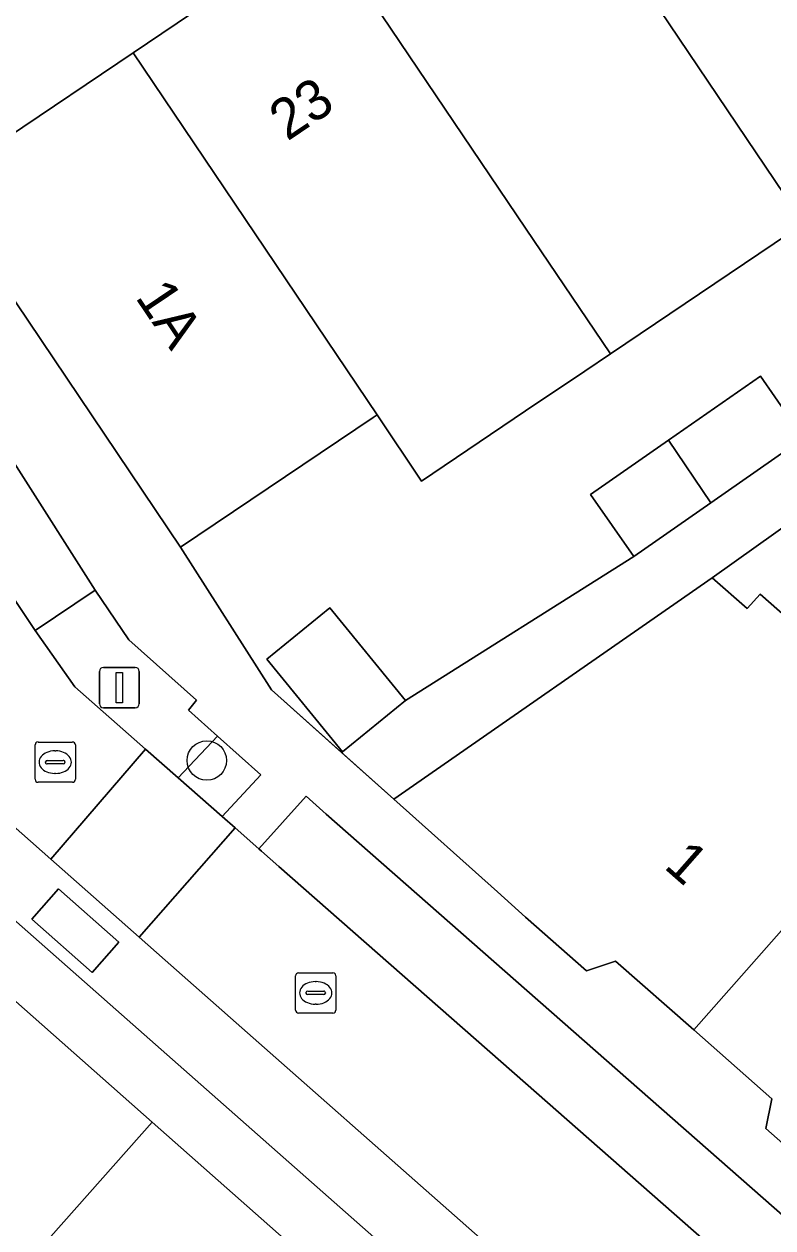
# Model space of a CAD drawing. Extents: x 159960 to 160866, y 382700 to 383354.
# Drawn here: x 160487.55 to 160506.14, y 382851.1 to 382881 of the extents above; entities that cross this region are included whole.
import ezdxf

# ---------------------------------------------------------------- set-up
doc = ezdxf.new("R2010")
doc.units = 0
for name, color, linetype in [('IMGEO_Boom', 7, 'Continuous'), ('IMGEO_Erf', 7, 'Continuous'), ('IMGEO_Groenvoorziening', 7, 'Continuous'), ('IMGEO_Kolk', 7, 'Continuous'), ('IMGEO_Lichtmast', 7, 'Continuous'), ('IMGEO_Muur', 7, 'Continuous'), ('IMGEO_Pand', 7, 'Continuous'), ('IMGEO_Pand_nummerreeks', 7, 'Continuous'), ('IMGEO_Parkeervlak_open', 7, 'Continuous'), ('IMGEO_Rijbaan_lokaal_open', 7, 'Continuous'), ('IMGEO_Voetpad_open', 7, 'Continuous')]:
    doc.layers.add(name, color=color, linetype=linetype)

msp = doc.modelspace()

# ---------------------------------------------------------------- linework, layer by layer
at = {"layer": 'IMGEO_Boom'}
msp.add_circle((160492.086, 382862.705), 0.489, dxfattribs=at)
at = {"layer": 'IMGEO_Erf'}
for points in [[(160506.908, 382876.042), (160502.102, 382872.804), (160501.468, 382872.377), (160500, 382871.387), (160497.419, 382869.646), (160496.313, 382871.288), (160496.215, 382871.222), (160491.437, 382868.004), (160493.693, 382864.459), (160495.433, 382862.905), (160495.456, 382862.923), (160493.578, 382865.221), (160495.137, 382866.495), (160497.015, 382864.197), (160502.683, 382867.772), (160501.61, 382869.312), (160503.546, 382870.661), (160505.827, 382872.25), (160506.9, 382870.709)], [(160509.915, 382871.014), (160504.629, 382867.246), (160505.499, 382866.479), (160505.819, 382866.841), (160508.283, 382864.67)]]:
    msp.add_lwpolyline(points, dxfattribs=at)
at = {"layer": 'IMGEO_Groenvoorziening'}
for points in [[(160491.834, 382864.208), (160490.148, 382865.699), (160489.319, 382866.934), (160487.828, 382865.935), (160488.81, 382864.532), (160490.564, 382862.989), (160491.379, 382862.272), (160492.351, 382863.31), (160491.629, 382863.957)], [(160493.428, 382862.346), (160492.351, 382863.31), (160491.379, 382862.272), (160492.467, 382861.315)], [(160488.402, 382859.517), (160487.739, 382858.768), (160489.238, 382857.443), (160489.9, 382858.193)]]:
    msp.add_lwpolyline(points, close=True, dxfattribs=at)
at = {"layer": 'IMGEO_Kolk'}
for p, q in [((160487.823, 382862.239), (160487.823, 382863.091)), ((160487.898, 382863.165), (160488.75, 382863.165)), ((160488.311, 382862.945), (160488.336, 382862.945)), ((160488.824, 382863.091), (160488.824, 382862.239)), ((160488.082, 382862.659), (160488.082, 382862.671)), ((160488.52, 382862.622), (160488.122, 382862.622)), ((160488.125, 382862.708), (160488.523, 382862.708)), ((160488.566, 382862.671), (160488.566, 382862.659)), ((160488.334, 382862.385), (160488.309, 382862.385)), ((160488.75, 382862.165), (160487.898, 382862.165)), ((160494.289, 382856.507), (160494.289, 382857.359)), ((160494.364, 382857.433), (160495.216, 382857.433)), ((160494.777, 382857.213), (160494.802, 382857.213)), ((160495.29, 382857.359), (160495.29, 382856.507)), ((160494.548, 382856.927), (160494.548, 382856.939)), ((160494.591, 382856.976), (160494.989, 382856.976)), ((160495.032, 382856.939), (160495.032, 382856.927)), ((160494.986, 382856.89), (160494.588, 382856.89)), ((160494.8, 382856.653), (160494.775, 382856.653)), ((160495.216, 382856.433), (160494.364, 382856.433))]:
    msp.add_line(p, q, dxfattribs=at)
for points in [[(160487.823, 382862.239), (160487.823, 382863.091)], [(160487.898, 382863.165), (160488.75, 382863.165)], [(160488.824, 382863.091), (160488.824, 382862.239)], [(160488.75, 382862.165), (160487.898, 382862.165)], [(160494.289, 382856.507), (160494.289, 382857.359)], [(160494.364, 382857.433), (160495.216, 382857.433)], [(160495.29, 382857.359), (160495.29, 382856.507)], [(160495.216, 382856.433), (160494.364, 382856.433)]]:
    msp.add_lwpolyline(points, dxfattribs=at)
for centre, radius, start, end in [((160487.9, 382863.089), 0.0765, 91.552, 178.448), ((160487.9, 382863.089), 0.0765, 91.552, 178.448), ((160488.748, 382863.089), 0.0765, 1.552, 88.448), ((160488.748, 382863.089), 0.0765, 1.552, 88.448), ((160488.122, 382862.668), 0.0403, 85.8775, 175.7526), ((160488.119, 382862.658), 0.0366, 178.938, 274.7102), ((160488.523, 382862.665), 0.043, 264.8664, 352.4533), ((160488.527, 382862.67), 0.0386, 1.7309, 96.639), ((160487.9, 382862.241), 0.0765, 181.552, 268.448), ((160487.9, 382862.241), 0.0765, 181.552, 268.448), ((160488.748, 382862.241), 0.0765, 271.552, 358.448), ((160488.748, 382862.241), 0.0765, 271.552, 358.448), ((160494.366, 382857.357), 0.0765, 91.552, 178.448), ((160494.366, 382857.357), 0.0765, 91.552, 178.448), ((160495.214, 382857.357), 0.0765, 1.552, 88.448), ((160495.214, 382857.357), 0.0765, 1.552, 88.448), ((160494.588, 382856.936), 0.0403, 85.8775, 175.7526), ((160494.585, 382856.926), 0.0366, 178.938, 274.7102), ((160494.989, 382856.933), 0.043, 264.8664, 352.4533), ((160494.993, 382856.938), 0.0386, 1.7309, 96.639), ((160494.366, 382856.509), 0.0765, 181.552, 268.448), ((160494.366, 382856.509), 0.0765, 181.552, 268.448), ((160495.214, 382856.509), 0.0765, 271.552, 358.448), ((160495.214, 382856.509), 0.0765, 271.552, 358.448)]:
    msp.add_arc(centre, radius, start, end, dxfattribs=at)
for centre, major_axis, ratio, start_param, end_param in [((160488.31, 382862.665), (-0.387, 0.002), 0.722429, 4.712389, 7.853982), ((160488.335, 382862.665), (-0.39, 0.002), 0.717154, 1.570796, 4.712389), ((160494.776, 382856.933), (-0.387, 0.002), 0.722429, 4.712389, 7.853982), ((160494.801, 382856.933), (-0.39, 0.002), 0.717154, 1.570796, 4.712389)]:
    msp.add_ellipse(centre, major_axis=major_axis, ratio=ratio, start_param=start_param, end_param=end_param, dxfattribs=at)
at = {"layer": 'IMGEO_Lichtmast'}
for p, q in [((160489.52, 382865.017), (160490.31, 382865.017)), ((160490.31, 382865.017), (160489.52, 382865.017)), ((160489.42, 382864.117), (160489.42, 382864.917)), ((160489.42, 382864.917), (160489.42, 382864.117)), ((160490.41, 382864.917), (160490.41, 382864.117)), ((160490.41, 382864.117), (160490.41, 382864.917)), ((160490.31, 382864.017), (160489.52, 382864.017)), ((160489.52, 382864.017), (160490.31, 382864.017))]:
    msp.add_line(p, q, dxfattribs=at)
msp.add_lwpolyline([(160489.84, 382864.892), (160489.99, 382864.892), (160489.99, 382864.142), (160489.84, 382864.142), (160489.84, 382864.892)], dxfattribs=at)
for centre, start, end in [((160489.52, 382864.917), 90, 180), ((160489.52, 382864.917), 90, 180), ((160490.31, 382864.917), 0, 90), ((160490.31, 382864.917), 360, 90), ((160489.52, 382864.117), 180, 270), ((160489.52, 382864.117), 180, 270), ((160490.31, 382864.117), 270, 0), ((160490.31, 382864.117), 270, 0)]:
    msp.add_arc(centre, 0.1, start, end, dxfattribs=at)
at = {"layer": 'IMGEO_Muur'}
msp.add_lwpolyline([(160496.73, 382861.746), (160493.693, 382864.459), (160491.437, 382868.004)], dxfattribs=at)
at = {"layer": 'IMGEO_Pand'}
for points in [[(160506.908, 382876.042), (160511.744, 382879.299), (160505.05, 382889.238), (160502.834, 382887.745), (160501.72, 382887.963), (160500, 382886.806), (160499.765, 382886.648), (160500, 382886.299)], [(160506.908, 382876.042), (160500, 382886.299), (160499.765, 382886.648), (160497.812, 382885.331), (160497.635, 382884.424), (160495.325, 382882.868), (160500, 382875.926), (160502.102, 382872.804)], [(160495.325, 382882.868), (160493.016, 382881.312), (160492.059, 382881.499), (160490.255, 382880.284), (160496.313, 382871.288), (160497.419, 382869.646), (160500, 382871.387), (160501.468, 382872.377), (160502.102, 382872.804), (160500, 382875.926)], [(160490.255, 382880.284), (160487.139, 382878.184), (160486.951, 382877.219), (160485.767, 382876.421), (160491.437, 382868.004), (160496.215, 382871.222), (160496.313, 382871.288)], [(160503.546, 382870.661), (160504.595, 382869.103), (160506.9, 382870.709), (160505.827, 382872.25)], [(160503.546, 382870.661), (160501.61, 382869.312), (160502.683, 382867.772), (160504.595, 382869.103)], [(160504.171, 382856.013), (160511.385, 382864.198), (160510.094, 382865.335), (160508.881, 382865.349), (160508.283, 382864.67), (160505.819, 382866.841), (160505.499, 382866.479), (160504.629, 382867.246), (160496.73, 382861.746), (160499.303, 382859.447), (160500, 382858.814), (160501.513, 382857.48), (160502.231, 382857.722)], [(160493.578, 382865.221), (160495.456, 382862.923), (160497.015, 382864.197), (160495.137, 382866.495)], [(160516.785, 382861.739), (160514.219, 382864), (160514.916, 382864.791), (160513.223, 382866.284), (160511.385, 382864.198), (160504.171, 382856.013), (160506.111, 382854.304), (160505.962, 382853.562), (160507.998, 382851.769)], [(160490.726, 382853.723), (160486.547, 382857.42), (160483.235, 382853.675), (160479.495, 382849.487), (160477.497, 382847.249), (160481.679, 382843.514), (160483.686, 382845.779)], [(160494.929, 382850.005), (160490.726, 382853.723), (160483.686, 382845.779), (160487.889, 382842.061), (160487.999, 382842.185)]]:
    msp.add_lwpolyline(points, close=True, dxfattribs=at)
at = {"layer": 'IMGEO_Parkeervlak_open'}
for points in [[(160517.061, 382834.787), (160514.857, 382836.733), (160500, 382849.852), (160491.055, 382857.75), (160490.411, 382858.318), (160488.994, 382859.57), (160488.216, 382860.257), (160484.747, 382863.32), (160482.022, 382867.417), (160480.582, 382866.475), (160483.486, 382862.118), (160536.081, 382815.679), (160553.999, 382800.386), (160558.536, 382800.02), (160558.688, 382801.778), (160554.12, 382802.065), (160543.495, 382811.446), (160542.999, 382811.884), (160542.301, 382811.048), (160540.727, 382812.411), (160541.439, 382813.262), (160541.291, 382813.393)], [(160495.05, 382861.37), (160494.549, 382861.818), (160493.381, 382860.512), (160493.445, 382860.456), (160493.877, 382860.076), (160500, 382854.692), (160517.292, 382839.486), (160519.501, 382837.545), (160543.733, 382816.237), (160543.808, 382816.171), (160544.522, 382816.983), (160546.068, 382815.591), (160545.373, 382814.795), (160545.941, 382814.296), (160550.918, 382809.919), (160552.075, 382811.222)], [(160489.238, 382857.443), (160487.739, 382858.768), (160488.402, 382859.517), (160489.9, 382858.193)]]:
    msp.add_lwpolyline(points, close=True, dxfattribs=at)
at = {"layer": 'IMGEO_Rijbaan_lokaal_open'}
for points in [[(160485.363, 382869.617), (160482.891, 382873.31), (160481.877, 382874.824), (160479.183, 382873.001), (160478.579, 382872.592), (160479.695, 382870.915), (160482.022, 382867.417), (160484.747, 382863.32), (160488.216, 382860.257), (160490.564, 382862.989), (160488.81, 382864.532), (160487.828, 382865.935)], [(160492.789, 382861.032), (160492.467, 382861.315), (160491.379, 382862.272), (160490.564, 382862.989), (160488.216, 382860.257), (160488.994, 382859.57), (160490.411, 382858.318)], [(160500, 382854.692), (160493.877, 382860.076), (160493.445, 382860.456), (160493.381, 382860.512), (160492.789, 382861.032), (160490.411, 382858.318), (160491.055, 382857.75), (160500, 382849.852), (160514.857, 382836.733), (160517.292, 382839.486)]]:
    msp.add_lwpolyline(points, close=True, dxfattribs=at)
at = {"layer": 'IMGEO_Voetpad_open'}
for points in [[(160467.797, 382865.145), (160472.77, 382868.495), (160477.176, 382871.64), (160476.677, 382872.393), (160477.573, 382872.981), (160478.069, 382872.247), (160478.579, 382872.592), (160479.183, 382873.001), (160481.877, 382874.824), (160482.227, 382875.061), (160481.577, 382875.987), (160482.49, 382876.591), (160483.106, 382875.655), (160483.565, 382875.967), (160485.295, 382877.139), (160485.767, 382876.421), (160486.951, 382877.219), (160487.139, 382878.184), (160490.255, 382880.284), (160492.059, 382881.499)], [(160507.998, 382851.769), (160505.962, 382853.562), (160506.111, 382854.304), (160504.171, 382856.013), (160502.231, 382857.722), (160501.513, 382857.48), (160500, 382858.814), (160499.303, 382859.447), (160496.73, 382861.746), (160495.433, 382862.905), (160493.693, 382864.459), (160491.437, 382868.004), (160485.767, 382876.421)], [(160483.565, 382875.967), (160489.319, 382866.934), (160490.148, 382865.699), (160491.834, 382864.208), (160491.629, 382863.957), (160492.351, 382863.31), (160493.428, 382862.346), (160492.467, 382861.315), (160492.789, 382861.032), (160493.381, 382860.512), (160494.549, 382861.818), (160495.05, 382861.37), (160552.075, 382811.222)], [(160536.081, 382815.679), (160483.486, 382862.118), (160480.582, 382866.475), (160480.357, 382866.327), (160478.006, 382869.835), (160479.695, 382870.915), (160478.579, 382872.592), (160478.069, 382872.247), (160478.67, 382871.359), (160477.774, 382870.737), (160477.176, 382871.64), (160472.77, 382868.495), (160474.198, 382868.217), (160481.769, 382861.577), (160483.777, 382859.83), (160485.467, 382858.36), (160486.547, 382857.42), (160490.726, 382853.723), (160494.929, 382850.005)], [(160506.9, 382870.709), (160504.595, 382869.103), (160502.683, 382867.772), (160497.015, 382864.197), (160495.456, 382862.923), (160495.433, 382862.905), (160496.73, 382861.746), (160504.629, 382867.246), (160509.915, 382871.014)]]:
    msp.add_lwpolyline(points, dxfattribs=at)
msp.add_lwpolyline([(160483.565, 382875.967), (160483.106, 382875.655), (160483.644, 382874.838), (160482.777, 382874.279), (160482.227, 382875.061), (160481.877, 382874.824), (160482.891, 382873.31), (160484.376, 382874.282), (160486.856, 382870.624), (160485.363, 382869.617), (160487.828, 382865.935), (160489.319, 382866.934)], close=True, dxfattribs=at)

# ---------------------------------------------------------------- texts
at = {"layer": 'IMGEO_Pand_nummerreeks'}
for s, rotation, p in [('23', 33.9993, (160494.084, 382878.075)), ('1A', 303.9647, (160490.294, 382874.212)), ('1', 318.6735, (160503.404, 382860.05))]:
    msp.add_text(s, height=1, rotation=rotation, dxfattribs=at).set_placement(p)

doc.saveas('drawing.dxf')
